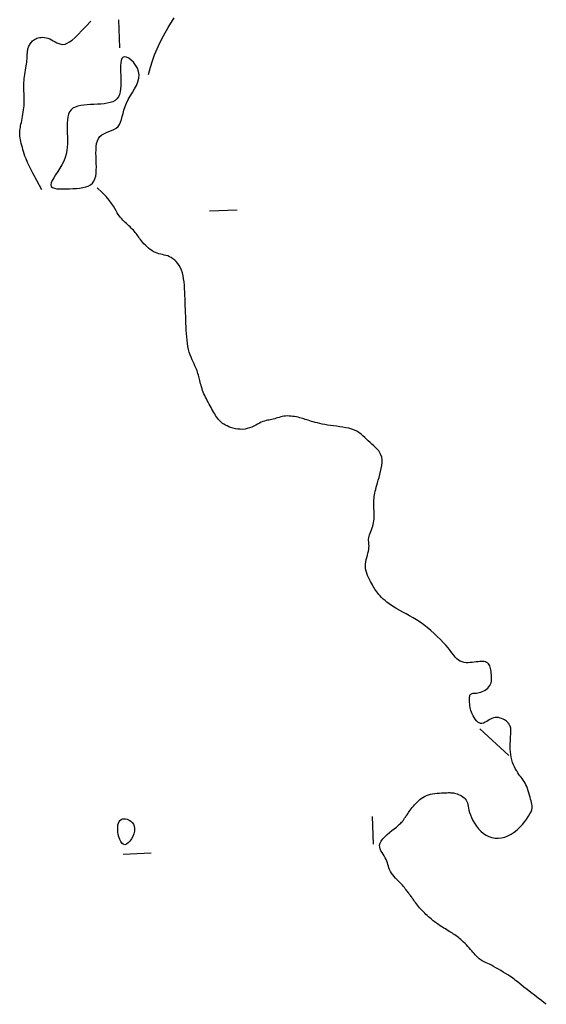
# Model space of a CAD drawing. Header units: millimetres. Extents: x 32690613 to 32693367, y 5343692 to 5344708.
# Tile 711 of 1009: x 32693256 to 32693275, y 5343724 to 5343759. Entities that reach past the tile are written whole.
import ezdxf

# ---------------------------------------------------------------- set-up
doc = ezdxf.new("R2010")
doc.units = ezdxf.units.MM
doc.header["$LTSCALE"] = 20
doc.layers.add('02-DGM_HL_493.50', color=112, linetype='Continuous')

msp = doc.modelspace()

# ---------------------------------------------------------------- linework, layer by layer
at = {"layer": '02-DGM_HL_493.50', "elevation": 493.5, "flags": 128}
for points in [[(32693259.109, 5343759.323), (32693259.148, 5343758.323)], [(32693260.186, 5343757.363), (32693260.263, 5343757.627), (32693260.335, 5343757.858), (32693260.409, 5343758.071), (32693260.494, 5343758.282), (32693260.598, 5343758.506), (32693260.73, 5343758.757), (32693260.896, 5343759.05), (32693261.107, 5343759.401)], [(32693256.345, 5343753.21), (32693256.165, 5343753.542), (32693256.024, 5343753.81), (32693255.917, 5343754.024), (32693255.838, 5343754.191), (32693255.781, 5343754.322), (32693255.742, 5343754.425), (32693255.713, 5343754.51), (32693255.691, 5343754.586), (32693255.669, 5343754.66), (32693255.648, 5343754.733), (32693255.628, 5343754.806), (32693255.609, 5343754.877), (32693255.592, 5343754.946), (32693255.578, 5343755.013), (32693255.566, 5343755.076), (32693255.558, 5343755.136), (32693255.554, 5343755.193), (32693255.552, 5343755.246), (32693255.554, 5343755.298), (32693255.559, 5343755.349), (32693255.566, 5343755.401), (32693255.576, 5343755.454), (32693255.587, 5343755.511), (32693255.599, 5343755.572), (32693255.613, 5343755.637), (32693255.627, 5343755.707), (32693255.642, 5343755.78), (32693255.656, 5343755.855), (32693255.67, 5343755.932), (32693255.682, 5343756.009), (32693255.693, 5343756.085), (32693255.702, 5343756.159), (32693255.708, 5343756.231), (32693255.712, 5343756.301), (32693255.714, 5343756.369), (32693255.715, 5343756.434), (32693255.715, 5343756.499), (32693255.713, 5343756.562), (32693255.711, 5343756.625), (32693255.709, 5343756.688), (32693255.706, 5343756.75), (32693255.704, 5343756.813), (32693255.703, 5343756.877), (32693255.702, 5343756.941), (32693255.703, 5343757.007), (32693255.705, 5343757.075), (32693255.71, 5343757.144), (32693255.716, 5343757.216), (32693255.725, 5343757.291), (32693255.735, 5343757.367), (32693255.747, 5343757.444), (32693255.76, 5343757.52), (32693255.772, 5343757.596), (32693255.784, 5343757.669), (32693255.795, 5343757.738), (32693255.804, 5343757.804), (32693255.811, 5343757.864), (32693255.816, 5343757.919), (32693255.819, 5343757.97), (32693255.822, 5343758.018), (32693255.824, 5343758.062), (32693255.826, 5343758.103), (32693255.828, 5343758.143), (32693255.831, 5343758.18), (32693255.836, 5343758.216), (32693255.842, 5343758.251), (32693255.849, 5343758.285), (32693255.859, 5343758.318), (32693255.87, 5343758.351), (32693255.884, 5343758.383), (32693255.9, 5343758.415), (32693255.918, 5343758.447), (32693255.939, 5343758.479), (32693255.963, 5343758.511), (32693255.989, 5343758.542), (32693256.019, 5343758.571), (32693256.052, 5343758.599), (32693256.089, 5343758.624), (32693256.129, 5343758.647), (32693256.174, 5343758.666), (32693256.222, 5343758.681), (32693256.274, 5343758.693), (32693256.328, 5343758.699), (32693256.386, 5343758.7), (32693256.446, 5343758.696), (32693256.507, 5343758.685), (32693256.57, 5343758.667), (32693256.633, 5343758.642), (32693256.697, 5343758.61), (32693256.762, 5343758.573), (32693256.827, 5343758.536), (32693256.894, 5343758.501), (32693256.963, 5343758.472), (32693257.033, 5343758.452), (32693257.107, 5343758.446), (32693257.183, 5343758.455), (32693257.262, 5343758.484), (32693257.347, 5343758.532), (32693257.44, 5343758.602), (32693257.543, 5343758.693), (32693257.66, 5343758.806), (32693257.791, 5343758.942), (32693257.94, 5343759.101), (32693258.109, 5343759.284)], [(32693274.503, 5343723.897), (32693274.48, 5343723.914), (32693274.418, 5343723.962), (32693274.325, 5343724.034), (32693274.209, 5343724.123), (32693274.08, 5343724.223), (32693273.947, 5343724.327), (32693273.817, 5343724.427), (32693273.7, 5343724.519), (32693273.603, 5343724.595), (32693273.523, 5343724.659), (32693273.457, 5343724.712), (32693273.399, 5343724.756), (32693273.348, 5343724.796), (32693273.297, 5343724.833), (32693273.245, 5343724.87), (32693273.185, 5343724.911), (32693273.116, 5343724.956), (32693273.038, 5343725.005), (32693272.955, 5343725.057), (32693272.868, 5343725.11), (32693272.78, 5343725.163), (32693272.692, 5343725.213), (32693272.608, 5343725.26), (32693272.53, 5343725.302), (32693272.46, 5343725.338), (32693272.396, 5343725.368), (32693272.339, 5343725.394), (32693272.288, 5343725.418), (32693272.241, 5343725.44), (32693272.198, 5343725.461), (32693272.159, 5343725.484), (32693272.121, 5343725.509), (32693272.085, 5343725.537), (32693272.05, 5343725.568), (32693272.014, 5343725.603), (32693271.979, 5343725.641), (32693271.943, 5343725.682), (32693271.905, 5343725.725), (32693271.865, 5343725.772), (32693271.823, 5343725.821), (32693271.778, 5343725.873), (32693271.73, 5343725.926), (32693271.681, 5343725.98), (32693271.631, 5343726.033), (32693271.58, 5343726.086), (32693271.529, 5343726.137), (32693271.48, 5343726.184), (32693271.431, 5343726.228), (32693271.385, 5343726.268), (32693271.341, 5343726.304), (32693271.297, 5343726.337), (32693271.254, 5343726.367), (32693271.211, 5343726.396), (32693271.167, 5343726.425), (32693271.122, 5343726.453), (32693271.075, 5343726.481), (32693271.026, 5343726.511), (32693270.975, 5343726.543), (32693270.923, 5343726.575), (32693270.871, 5343726.607), (32693270.819, 5343726.639), (32693270.768, 5343726.671), (32693270.719, 5343726.702), (32693270.673, 5343726.733), (32693270.63, 5343726.761), (32693270.589, 5343726.789), (32693270.549, 5343726.817), (32693270.511, 5343726.845), (32693270.473, 5343726.874), (32693270.435, 5343726.904), (32693270.396, 5343726.936), (32693270.355, 5343726.97), (32693270.312, 5343727.008), (32693270.267, 5343727.048), (32693270.22, 5343727.09), (32693270.173, 5343727.134), (32693270.126, 5343727.18), (32693270.079, 5343727.227), (32693270.033, 5343727.275), (32693269.988, 5343727.323), (32693269.946, 5343727.371), (32693269.905, 5343727.419), (32693269.867, 5343727.467), (32693269.831, 5343727.513), (32693269.797, 5343727.557), (32693269.765, 5343727.6), (32693269.735, 5343727.641), (32693269.708, 5343727.679), (32693269.682, 5343727.714), (32693269.659, 5343727.747), (32693269.636, 5343727.777), (32693269.615, 5343727.807), (32693269.594, 5343727.835), (32693269.574, 5343727.864), (32693269.553, 5343727.892), (32693269.531, 5343727.922), (32693269.509, 5343727.953), (32693269.484, 5343727.986), (32693269.458, 5343728.021), (32693269.429, 5343728.058), (32693269.398, 5343728.097), (32693269.363, 5343728.138), (32693269.324, 5343728.182), (32693269.28, 5343728.229), (32693269.232, 5343728.279), (32693269.181, 5343728.331), (32693269.129, 5343728.386), (32693269.076, 5343728.442), (32693269.025, 5343728.5), (32693268.976, 5343728.56), (32693268.933, 5343728.62), (32693268.896, 5343728.681), (32693268.865, 5343728.743), (32693268.841, 5343728.804), (32693268.821, 5343728.866), (32693268.803, 5343728.928), (32693268.784, 5343728.99), (32693268.764, 5343729.051), (32693268.74, 5343729.113), (32693268.71, 5343729.174), (32693268.673, 5343729.236), (32693268.632, 5343729.297), (32693268.591, 5343729.359), (32693268.554, 5343729.422), (32693268.525, 5343729.487), (32693268.507, 5343729.554), (32693268.505, 5343729.623), (32693268.522, 5343729.695), (32693268.562, 5343729.771), (32693268.62, 5343729.849), (32693268.692, 5343729.927), (32693268.774, 5343730.004), (32693268.861, 5343730.08), (32693268.949, 5343730.151), (32693269.032, 5343730.218), (32693269.107, 5343730.278), (32693269.17, 5343730.331), (32693269.222, 5343730.376), (32693269.263, 5343730.415), (32693269.296, 5343730.449), (32693269.323, 5343730.479), (32693269.344, 5343730.505), (32693269.361, 5343730.529), (32693269.377, 5343730.551), (32693269.391, 5343730.572), (32693269.406, 5343730.593), (32693269.421, 5343730.615), (32693269.436, 5343730.637), (32693269.454, 5343730.662), (32693269.472, 5343730.69), (32693269.494, 5343730.72), (32693269.517, 5343730.755), (32693269.544, 5343730.794), (32693269.574, 5343730.836), (32693269.607, 5343730.882), (32693269.642, 5343730.93), (32693269.68, 5343730.98), (32693269.72, 5343731.03), (32693269.763, 5343731.08), (32693269.807, 5343731.129), (32693269.853, 5343731.177), (32693269.901, 5343731.223), (32693269.951, 5343731.266), (32693270.005, 5343731.307), (32693270.062, 5343731.344), (32693270.124, 5343731.378), (32693270.189, 5343731.408), (32693270.259, 5343731.433), (32693270.335, 5343731.454), (32693270.413, 5343731.47), (32693270.494, 5343731.483), (32693270.575, 5343731.492), (32693270.655, 5343731.499), (32693270.732, 5343731.504), (32693270.804, 5343731.508), (32693270.87, 5343731.511), (32693270.929, 5343731.513), (32693270.981, 5343731.514), (32693271.029, 5343731.515), (32693271.073, 5343731.513), (32693271.116, 5343731.51), (32693271.158, 5343731.504), (32693271.201, 5343731.496), (32693271.246, 5343731.484), (32693271.296, 5343731.468), (32693271.347, 5343731.448), (32693271.4, 5343731.425), (32693271.451, 5343731.398), (32693271.501, 5343731.366), (32693271.546, 5343731.331), (32693271.586, 5343731.292), (32693271.619, 5343731.248), (32693271.643, 5343731.2), (32693271.662, 5343731.147), (32693271.676, 5343731.09), (32693271.689, 5343731.027), (32693271.702, 5343730.958), (32693271.719, 5343730.882), (32693271.741, 5343730.801), (32693271.771, 5343730.712), (32693271.811, 5343730.616), (32693271.861, 5343730.516), (32693271.92, 5343730.414), (32693271.987, 5343730.314), (32693272.063, 5343730.217), (32693272.147, 5343730.128), (32693272.238, 5343730.049), (32693272.335, 5343729.983), (32693272.439, 5343729.933), (32693272.547, 5343729.898), (32693272.659, 5343729.879), (32693272.774, 5343729.875), (32693272.89, 5343729.888), (32693273.007, 5343729.916), (32693273.122, 5343729.959), (32693273.236, 5343730.018), (32693273.346, 5343730.093), (32693273.451, 5343730.179), (32693273.551, 5343730.273), (32693273.644, 5343730.373), (32693273.728, 5343730.475), (32693273.802, 5343730.574), (32693273.865, 5343730.668), (32693273.916, 5343730.754), (32693273.953, 5343730.828), (32693273.978, 5343730.892), (32693273.992, 5343730.95), (32693273.997, 5343731.002), (32693273.994, 5343731.052), (32693273.985, 5343731.103), (32693273.972, 5343731.156), (32693273.956, 5343731.214), (32693273.938, 5343731.28), (32693273.919, 5343731.351), (32693273.899, 5343731.426), (32693273.876, 5343731.504), (32693273.852, 5343731.582), (32693273.827, 5343731.658), (32693273.799, 5343731.731), (32693273.769, 5343731.799), (32693273.738, 5343731.86), (32693273.704, 5343731.916), (32693273.669, 5343731.968), (32693273.632, 5343732.018), (32693273.595, 5343732.067), (32693273.556, 5343732.118), (32693273.517, 5343732.171), (32693273.477, 5343732.23), (32693273.437, 5343732.294), (32693273.398, 5343732.363), (32693273.36, 5343732.439), (32693273.325, 5343732.519), (32693273.292, 5343732.604), (32693273.264, 5343732.693), (32693273.24, 5343732.786), (32693273.222, 5343732.883), (32693273.211, 5343732.982), (32693273.204, 5343733.082), (32693273.203, 5343733.182), (32693273.205, 5343733.279), (32693273.209, 5343733.371), (32693273.214, 5343733.458), (32693273.22, 5343733.536), (32693273.225, 5343733.604), (32693273.229, 5343733.661), (32693273.231, 5343733.708), (32693273.232, 5343733.745), (32693273.231, 5343733.775), (32693273.23, 5343733.799), (32693273.228, 5343733.818), (32693273.225, 5343733.833), (32693273.222, 5343733.846), (32693273.218, 5343733.858), (32693273.214, 5343733.87), (32693273.21, 5343733.881), (32693273.205, 5343733.893), (32693273.199, 5343733.905), (32693273.194, 5343733.917), (32693273.187, 5343733.931), (32693273.18, 5343733.946), (32693273.172, 5343733.962), (32693273.162, 5343733.979), (32693273.151, 5343733.998), (32693273.136, 5343734.018), (32693273.118, 5343734.039), (32693273.095, 5343734.062), (32693273.067, 5343734.085), (32693273.033, 5343734.11), (32693272.993, 5343734.135), (32693272.947, 5343734.16), (32693272.896, 5343734.182), (32693272.841, 5343734.201), (32693272.783, 5343734.214), (32693272.723, 5343734.22), (32693272.661, 5343734.218), (32693272.599, 5343734.205), (32693272.538, 5343734.182), (32693272.477, 5343734.151), (32693272.417, 5343734.115), (32693272.358, 5343734.079), (32693272.3, 5343734.047), (32693272.243, 5343734.021), (32693272.188, 5343734.006), (32693272.135, 5343734.006), (32693272.083, 5343734.023), (32693272.034, 5343734.056), (32693271.988, 5343734.101), (32693271.945, 5343734.155), (32693271.905, 5343734.216), (32693271.87, 5343734.281), (32693271.839, 5343734.347), (32693271.813, 5343734.411), (32693271.792, 5343734.47), (32693271.776, 5343734.525), (32693271.765, 5343734.576), (32693271.756, 5343734.624), (32693271.75, 5343734.669), (32693271.746, 5343734.713), (32693271.744, 5343734.755), (32693271.742, 5343734.797), (32693271.741, 5343734.839), (32693271.74, 5343734.879), (32693271.741, 5343734.918), (32693271.743, 5343734.955), (32693271.748, 5343734.989), (32693271.757, 5343735.019), (32693271.77, 5343735.044), (32693271.788, 5343735.063), (32693271.81, 5343735.076), (32693271.838, 5343735.085), (32693271.871, 5343735.09), (32693271.908, 5343735.094), (32693271.949, 5343735.097), (32693271.993, 5343735.1), (32693272.041, 5343735.106), (32693272.091, 5343735.117), (32693272.144, 5343735.132), (32693272.198, 5343735.152), (32693272.251, 5343735.177), (32693272.303, 5343735.206), (32693272.352, 5343735.241), (32693272.398, 5343735.279), (32693272.437, 5343735.321), (32693272.471, 5343735.368), (32693272.496, 5343735.417), (32693272.515, 5343735.47), (32693272.527, 5343735.525), (32693272.534, 5343735.582), (32693272.536, 5343735.641), (32693272.535, 5343735.699), (32693272.531, 5343735.758), (32693272.525, 5343735.817), (32693272.517, 5343735.874), (32693272.508, 5343735.929), (32693272.497, 5343735.982), (32693272.483, 5343736.031), (32693272.466, 5343736.076), (32693272.446, 5343736.117), (32693272.421, 5343736.152), (32693272.391, 5343736.181), (32693272.356, 5343736.203), (32693272.316, 5343736.219), (32693272.271, 5343736.229), (32693272.222, 5343736.235), (32693272.168, 5343736.236), (32693272.109, 5343736.233), (32693272.047, 5343736.228), (32693271.981, 5343736.22), (32693271.911, 5343736.211), (32693271.838, 5343736.202), (32693271.764, 5343736.195), (32693271.69, 5343736.191), (32693271.616, 5343736.192), (32693271.544, 5343736.201), (32693271.474, 5343736.218), (32693271.408, 5343736.245), (32693271.346, 5343736.285), (32693271.287, 5343736.335), (32693271.229, 5343736.396), (32693271.17, 5343736.466), (32693271.108, 5343736.544), (32693271.041, 5343736.63), (32693270.967, 5343736.722), (32693270.885, 5343736.821), (32693270.792, 5343736.924), (32693270.691, 5343737.03), (32693270.581, 5343737.138), (32693270.465, 5343737.246), (32693270.344, 5343737.352), (32693270.219, 5343737.455), (32693270.092, 5343737.554), (32693269.963, 5343737.646), (32693269.835, 5343737.732), (32693269.708, 5343737.81), (32693269.583, 5343737.882), (32693269.461, 5343737.95), (32693269.344, 5343738.014), (32693269.231, 5343738.075), (32693269.124, 5343738.135), (32693269.024, 5343738.194), (32693268.932, 5343738.252), (32693268.847, 5343738.311), (32693268.77, 5343738.37), (32693268.699, 5343738.428), (32693268.635, 5343738.484), (32693268.577, 5343738.54), (32693268.525, 5343738.593), (32693268.478, 5343738.645), (32693268.437, 5343738.694), (32693268.4, 5343738.742), (32693268.367, 5343738.79), (32693268.335, 5343738.837), (32693268.305, 5343738.886), (32693268.275, 5343738.938), (32693268.245, 5343738.993), (32693268.212, 5343739.051), (32693268.178, 5343739.115), (32693268.142, 5343739.183), (32693268.106, 5343739.255), (32693268.073, 5343739.331), (32693268.043, 5343739.409), (32693268.019, 5343739.49), (32693268.002, 5343739.572), (32693267.994, 5343739.654), (32693267.996, 5343739.738), (32693268.006, 5343739.821), (32693268.022, 5343739.903), (32693268.041, 5343739.983), (32693268.063, 5343740.061), (32693268.083, 5343740.135), (32693268.102, 5343740.205), (32693268.115, 5343740.271), (32693268.122, 5343740.331), (32693268.123, 5343740.387), (32693268.121, 5343740.44), (32693268.117, 5343740.49), (32693268.112, 5343740.539), (32693268.109, 5343740.587), (32693268.11, 5343740.637), (32693268.115, 5343740.688), (32693268.127, 5343740.742), (32693268.143, 5343740.798), (32693268.164, 5343740.856), (32693268.187, 5343740.916), (32693268.211, 5343740.978), (32693268.234, 5343741.04), (32693268.256, 5343741.103), (32693268.274, 5343741.167), (32693268.288, 5343741.23), (32693268.298, 5343741.293), (32693268.305, 5343741.355), (32693268.308, 5343741.418), (32693268.309, 5343741.481), (32693268.309, 5343741.543), (32693268.307, 5343741.606), (32693268.305, 5343741.668), (32693268.302, 5343741.731), (32693268.3, 5343741.793), (32693268.299, 5343741.856), (32693268.298, 5343741.918), (32693268.299, 5343741.981), (32693268.302, 5343742.043), (32693268.306, 5343742.106), (32693268.313, 5343742.169), (32693268.322, 5343742.232), (32693268.334, 5343742.296), (32693268.348, 5343742.362), (32693268.365, 5343742.431), (32693268.385, 5343742.505), (32693268.406, 5343742.583), (32693268.43, 5343742.667), (32693268.457, 5343742.758), (32693268.485, 5343742.857), (32693268.514, 5343742.961), (32693268.541, 5343743.069), (32693268.564, 5343743.178), (32693268.581, 5343743.286), (32693268.591, 5343743.392), (32693268.591, 5343743.492), (32693268.579, 5343743.585), (32693268.554, 5343743.669), (32693268.518, 5343743.745), (32693268.471, 5343743.815), (32693268.417, 5343743.88), (32693268.357, 5343743.941), (32693268.293, 5343743.999), (32693268.227, 5343744.058), (32693268.161, 5343744.117), (32693268.097, 5343744.178), (32693268.034, 5343744.24), (32693267.97, 5343744.302), (32693267.905, 5343744.362), (32693267.836, 5343744.42), (32693267.762, 5343744.473), (32693267.683, 5343744.522), (32693267.596, 5343744.564), (32693267.501, 5343744.599), (32693267.399, 5343744.627), (32693267.292, 5343744.65), (32693267.181, 5343744.669), (32693267.069, 5343744.685), (32693266.956, 5343744.699), (32693266.844, 5343744.713), (32693266.735, 5343744.727), (32693266.631, 5343744.743), (32693266.532, 5343744.761), (32693266.438, 5343744.779), (32693266.349, 5343744.799), (32693266.266, 5343744.819), (32693266.188, 5343744.839), (32693266.116, 5343744.859), (32693266.05, 5343744.878), (32693265.989, 5343744.897), (32693265.933, 5343744.915), (32693265.881, 5343744.932), (32693265.831, 5343744.948), (32693265.782, 5343744.964), (32693265.733, 5343744.98), (32693265.682, 5343744.995), (32693265.628, 5343745.009), (32693265.571, 5343745.023), (32693265.51, 5343745.036), (32693265.447, 5343745.048), (32693265.382, 5343745.058), (32693265.316, 5343745.066), (32693265.25, 5343745.07), (32693265.185, 5343745.071), (32693265.122, 5343745.068), (32693265.061, 5343745.061), (32693265.002, 5343745.05), (32693264.945, 5343745.036), (32693264.889, 5343745.02), (32693264.835, 5343745.004), (32693264.782, 5343744.987), (32693264.73, 5343744.972), (32693264.678, 5343744.958), (32693264.627, 5343744.946), (32693264.576, 5343744.936), (32693264.524, 5343744.926), (32693264.471, 5343744.916), (32693264.418, 5343744.904), (32693264.362, 5343744.889), (32693264.304, 5343744.87), (32693264.244, 5343744.845), (32693264.181, 5343744.815), (32693264.116, 5343744.781), (32693264.047, 5343744.744), (32693263.976, 5343744.707), (32693263.901, 5343744.671), (32693263.824, 5343744.64), (32693263.744, 5343744.615), (32693263.662, 5343744.597), (32693263.577, 5343744.59), (32693263.49, 5343744.591), (32693263.404, 5343744.599), (32693263.318, 5343744.614), (32693263.235, 5343744.634), (32693263.156, 5343744.659), (32693263.083, 5343744.686), (32693263.015, 5343744.714), (32693262.955, 5343744.743), (32693262.902, 5343744.773), (32693262.855, 5343744.804), (32693262.812, 5343744.836), (32693262.774, 5343744.871), (32693262.738, 5343744.908), (32693262.704, 5343744.949), (32693262.671, 5343744.992), (32693262.638, 5343745.04), (32693262.604, 5343745.091), (32693262.571, 5343745.145), (32693262.537, 5343745.201), (32693262.504, 5343745.259), (32693262.47, 5343745.319), (32693262.437, 5343745.379), (32693262.403, 5343745.441), (32693262.369, 5343745.502), (32693262.336, 5343745.563), (32693262.303, 5343745.624), (32693262.271, 5343745.686), (32693262.241, 5343745.747), (32693262.212, 5343745.808), (32693262.184, 5343745.87), (32693262.159, 5343745.931), (32693262.135, 5343745.993), (32693262.114, 5343746.054), (32693262.095, 5343746.115), (32693262.078, 5343746.175), (32693262.062, 5343746.234), (32693262.047, 5343746.291), (32693262.034, 5343746.346), (32693262.021, 5343746.399), (32693262.009, 5343746.449), (32693261.996, 5343746.498), (32693261.984, 5343746.546), (32693261.969, 5343746.595), (32693261.953, 5343746.644), (32693261.935, 5343746.696), (32693261.913, 5343746.751), (32693261.888, 5343746.81), (32693261.859, 5343746.874), (32693261.826, 5343746.944), (32693261.791, 5343747.018), (32693261.756, 5343747.097), (32693261.721, 5343747.182), (32693261.687, 5343747.272), (32693261.656, 5343747.367), (32693261.629, 5343747.467), (32693261.606, 5343747.573), (32693261.588, 5343747.684), (32693261.574, 5343747.799), (32693261.563, 5343747.917), (32693261.554, 5343748.037), (32693261.547, 5343748.16), (32693261.541, 5343748.284), (32693261.536, 5343748.409), (32693261.532, 5343748.534), (32693261.527, 5343748.659), (32693261.522, 5343748.784), (32693261.517, 5343748.909), (32693261.512, 5343749.034), (32693261.507, 5343749.158), (32693261.502, 5343749.283), (32693261.497, 5343749.408), (32693261.492, 5343749.533), (32693261.486, 5343749.657), (32693261.479, 5343749.778), (32693261.468, 5343749.897), (32693261.453, 5343750.012), (32693261.434, 5343750.121), (32693261.41, 5343750.225), (32693261.378, 5343750.321), (32693261.34, 5343750.409), (32693261.295, 5343750.49), (32693261.244, 5343750.562), (32693261.189, 5343750.626), (32693261.13, 5343750.683), (32693261.069, 5343750.731), (32693261.006, 5343750.772), (32693260.942, 5343750.804), (32693260.879, 5343750.83), (32693260.816, 5343750.849), (32693260.752, 5343750.864), (32693260.689, 5343750.878), (32693260.626, 5343750.891), (32693260.563, 5343750.907), (32693260.5, 5343750.926), (32693260.436, 5343750.951), (32693260.373, 5343750.984), (32693260.309, 5343751.023), (32693260.247, 5343751.067), (32693260.187, 5343751.115), (32693260.129, 5343751.166), (32693260.074, 5343751.219), (32693260.023, 5343751.271), (32693259.977, 5343751.323), (32693259.936, 5343751.372), (32693259.899, 5343751.419), (32693259.865, 5343751.464), (32693259.834, 5343751.508), (32693259.804, 5343751.551), (32693259.775, 5343751.592), (32693259.745, 5343751.633), (32693259.713, 5343751.674), (32693259.679, 5343751.714), (32693259.643, 5343751.754), (32693259.604, 5343751.795), (32693259.564, 5343751.835), (32693259.523, 5343751.875), (32693259.481, 5343751.915), (32693259.438, 5343751.955), (32693259.395, 5343751.995), (32693259.352, 5343752.035), (32693259.308, 5343752.076), (32693259.266, 5343752.119), (32693259.223, 5343752.164), (32693259.181, 5343752.212), (32693259.14, 5343752.264), (32693259.099, 5343752.322), (32693259.06, 5343752.385), (32693259.02, 5343752.455), (32693258.977, 5343752.533), (32693258.924, 5343752.622), (32693258.857, 5343752.723), (32693258.771, 5343752.838), (32693258.66, 5343752.969), (32693258.519, 5343753.119), (32693258.344, 5343753.288)], [(32693263.379, 5343752.484), (32693262.38, 5343752.445)], [(32693272.114, 5343733.811), (32693273.153, 5343732.851)], [(32693268.235, 5343730.657), (32693268.274, 5343729.658)], [(32693259.281, 5343729.306), (32693260.28, 5343729.345)]]:
    msp.add_lwpolyline(points, dxfattribs=at)
for points in [[(32693259.327, 5343757.997), (32693259.273, 5343757.98), (32693259.233, 5343757.936), (32693259.206, 5343757.869), (32693259.19, 5343757.783), (32693259.181, 5343757.682), (32693259.18, 5343757.569), (32693259.182, 5343757.448), (32693259.187, 5343757.324), (32693259.191, 5343757.199), (32693259.194, 5343757.077), (32693259.192, 5343756.958), (32693259.184, 5343756.844), (32693259.169, 5343756.739), (32693259.143, 5343756.642), (32693259.105, 5343756.557), (32693259.053, 5343756.485), (32693258.985, 5343756.427), (32693258.903, 5343756.383), (32693258.809, 5343756.349), (32693258.704, 5343756.325), (32693258.592, 5343756.309), (32693258.474, 5343756.298), (32693258.351, 5343756.291), (32693258.226, 5343756.286), (32693258.102, 5343756.281), (32693257.979, 5343756.274), (32693257.861, 5343756.263), (32693257.748, 5343756.246), (32693257.644, 5343756.222), (32693257.55, 5343756.189), (32693257.468, 5343756.144), (32693257.4, 5343756.087), (32693257.348, 5343756.015), (32693257.31, 5343755.929), (32693257.284, 5343755.833), (32693257.268, 5343755.727), (32693257.261, 5343755.614), (32693257.259, 5343755.495), (32693257.262, 5343755.372), (32693257.266, 5343755.248), (32693257.271, 5343755.123), (32693257.273, 5343754.998), (32693257.272, 5343754.872), (32693257.265, 5343754.747), (32693257.25, 5343754.621), (32693257.225, 5343754.495), (32693257.189, 5343754.369), (32693257.139, 5343754.242), (32693257.074, 5343754.114), (32693257, 5343753.989), (32693256.922, 5343753.867), (32693256.845, 5343753.751), (32693256.776, 5343753.643), (32693256.72, 5343753.545), (32693256.684, 5343753.46), (32693256.672, 5343753.39), (32693256.689, 5343753.335), (32693256.733, 5343753.296), (32693256.799, 5343753.268), (32693256.885, 5343753.252), (32693256.987, 5343753.244), (32693257.1, 5343753.242), (32693257.22, 5343753.245), (32693257.344, 5343753.249), (32693257.469, 5343753.254), (32693257.591, 5343753.261), (32693257.71, 5343753.272), (32693257.822, 5343753.289), (32693257.927, 5343753.313), (32693258.021, 5343753.346), (32693258.103, 5343753.39), (32693258.17, 5343753.448), (32693258.223, 5343753.52), (32693258.261, 5343753.605), (32693258.287, 5343753.702), (32693258.302, 5343753.808), (32693258.31, 5343753.921), (32693258.312, 5343754.04), (32693258.309, 5343754.163), (32693258.304, 5343754.287), (32693258.3, 5343754.412), (32693258.297, 5343754.535), (32693258.299, 5343754.654), (32693258.307, 5343754.767), (32693258.322, 5343754.873), (32693258.348, 5343754.969), (32693258.386, 5343755.054), (32693258.438, 5343755.127), (32693258.506, 5343755.185), (32693258.586, 5343755.231), (32693258.673, 5343755.271), (32693258.765, 5343755.306), (32693258.857, 5343755.342), (32693258.945, 5343755.381), (32693259.024, 5343755.428), (32693259.092, 5343755.486), (32693259.144, 5343755.558), (32693259.185, 5343755.643), (32693259.217, 5343755.74), (32693259.244, 5343755.846), (32693259.272, 5343755.96), (32693259.303, 5343756.08), (32693259.342, 5343756.205), (32693259.392, 5343756.331), (32693259.457, 5343756.459), (32693259.531, 5343756.587), (32693259.609, 5343756.715), (32693259.685, 5343756.843), (32693259.753, 5343756.971), (32693259.808, 5343757.098), (32693259.843, 5343757.225), (32693259.853, 5343757.35), (32693259.833, 5343757.474), (32693259.789, 5343757.593), (32693259.725, 5343757.703), (32693259.647, 5343757.801), (32693259.563, 5343757.883), (32693259.478, 5343757.945), (32693259.397, 5343757.984)], [(32693259.337, 5343729.642), (32693259.282, 5343729.655), (32693259.233, 5343729.694), (32693259.191, 5343729.754), (32693259.154, 5343729.831), (32693259.124, 5343729.919), (32693259.102, 5343730.013), (32693259.086, 5343730.108), (32693259.079, 5343730.199), (32693259.079, 5343730.282), (32693259.088, 5343730.355), (32693259.105, 5343730.419), (32693259.129, 5343730.472), (32693259.161, 5343730.515), (32693259.2, 5343730.546), (32693259.247, 5343730.567), (32693259.3, 5343730.575), (32693259.361, 5343730.571), (32693259.424, 5343730.555), (32693259.488, 5343730.528), (32693259.549, 5343730.489), (32693259.603, 5343730.438), (32693259.646, 5343730.377), (32693259.676, 5343730.305), (32693259.689, 5343730.223), (32693259.683, 5343730.131), (32693259.66, 5343730.035), (32693259.622, 5343729.938), (32693259.574, 5343729.847), (32693259.518, 5343729.767), (32693259.458, 5343729.703), (32693259.396, 5343729.659)]]:
    msp.add_lwpolyline(points, close=True, dxfattribs=at)

doc.saveas('drawing.dxf')
